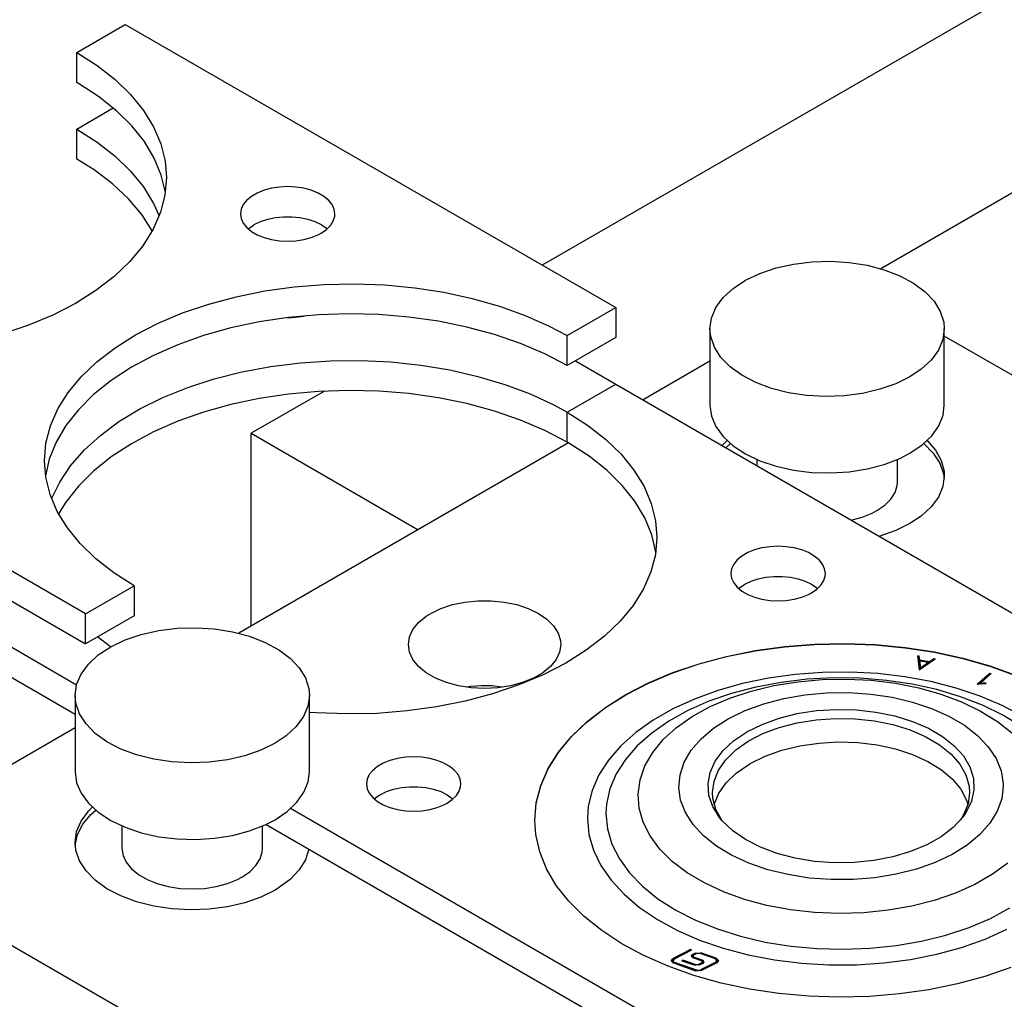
# Model space of a CAD drawing. Header units: inches. Extents: x 3 to 351, y 4 to 271.
# Tile 274 of 530: x 75.99 to 78.61, y 266.28 to 268.9. Entities that reach past the tile are written whole.
import ezdxf

# ---------------------------------------------------------------- set-up
doc = ezdxf.new("R2010")
doc.units = ezdxf.units.IN
doc.header["$LTSCALE"] = 0.5
doc.header["$MEASUREMENT"] = 0
doc.layers.add('DSS', color=7, linetype='Continuous')

msp = doc.modelspace()

# ---------------------------------------------------------------- linework, layer by layer
at = {"layer": 'DSS', "color": 254, "linetype": 'Continuous'}
for p, q in [((81.0989, 270.3875), (77.3799, 268.2403)), ((76.7987, 267.9048), (76.6035, 267.7921)), ((76.6035, 267.7921), (77.0489, 267.5349)), ((76.6035, 267.2777), (76.6035, 267.7921))]:
    msp.add_line(p, q, dxfattribs=at)
at = {"layer": 'DSS', "color": 9, "linetype": 'Continuous'}
for p, q in [((80.2451, 269.3638), (78.283, 268.231)), ((78.0036, 268.2331), (78.0502, 268.2436)), ((78.0502, 268.2436), (78.099, 268.2496)), ((78.099, 268.2496), (78.1489, 268.2511)), ((78.1489, 268.2511), (78.1986, 268.2479)), ((78.1986, 268.2479), (78.2467, 268.2402)), ((77.922, 268.2002), (77.9605, 268.2186)), ((77.9605, 268.2186), (78.0036, 268.2331)), ((78.2467, 268.2402), (78.2922, 268.2282)), ((78.2922, 268.2282), (78.3337, 268.2122)), ((77.889, 268.1785), (77.922, 268.2002)), ((78.3337, 268.2122), (78.3702, 268.1925)), ((78.3702, 268.1925), (78.4009, 268.1697)), ((77.8625, 268.1541), (77.889, 268.1785)), ((78.4009, 268.1697), (78.4249, 268.1444)), ((77.843, 268.1275), (77.8625, 268.1541)), ((78.4249, 268.1444), (78.4416, 268.1173)), ((77.8312, 268.0995), (77.843, 268.1275)), ((78.4416, 268.1173), (78.4506, 268.0889)), ((77.8272, 268.0707), (77.8312, 268.0995)), ((78.4506, 268.0889), (78.4522, 268.0707)), ((77.8272, 268.0707), (77.8272, 267.8666)), ((77.8293, 268.0499), (77.8272, 268.0707)), ((78.4522, 268.0707), (78.4482, 268.042)), ((78.4522, 267.8666), (78.4522, 268.0707)), ((77.839, 268.0216), (77.8293, 268.0499)), ((78.4482, 268.042), (78.4363, 268.014)), ((79.2657, 267.5818), (78.4522, 268.0516)), ((79.2587, 267.5859), (78.4522, 268.0516)), ((77.8564, 267.9946), (77.839, 268.0216)), ((78.4363, 268.014), (78.4168, 267.9874)), ((77.8272, 267.9842), (77.6486, 267.8811)), ((77.881, 267.9695), (77.8564, 267.9946)), ((78.4168, 267.9874), (78.3903, 267.963)), ((77.9123, 267.947), (77.881, 267.9695)), ((78.3903, 267.963), (78.3606, 267.9431)), ((77.9493, 267.9276), (77.9123, 267.947)), ((77.9912, 267.912), (77.9493, 267.9276)), ((78.3606, 267.9431), (78.3226, 267.9244)), ((78.037, 267.9003), (77.9912, 267.912)), ((78.0853, 267.8931), (78.037, 267.9003)), ((78.2799, 267.9095), (78.2336, 267.8986)), ((78.3226, 267.9244), (78.2799, 267.9095)), ((78.135, 267.8903), (78.0853, 267.8931)), ((78.1849, 267.8922), (78.135, 267.8903)), ((78.2336, 267.8986), (78.1849, 267.8922)), ((77.8272, 267.8666), (77.8312, 267.8378)), ((78.4489, 267.8405), (78.4522, 267.8666)), ((77.8312, 267.8378), (77.843, 267.8098)), ((78.4377, 267.8124), (78.4489, 267.8405)), ((77.843, 267.8098), (77.8625, 267.7833)), ((78.4189, 267.7856), (78.4377, 267.8124)), ((77.8598, 267.7591), (77.8728, 267.7727)), ((77.8625, 267.7833), (77.889, 267.7588)), ((78.393, 267.761), (78.4189, 267.7856)), ((78.4065, 267.7727), (78.429, 267.747)), ((77.4498, 267.7663), (76.5703, 267.2585)), ((77.8698, 267.7534), (77.882, 267.7645)), ((77.889, 267.7588), (77.922, 267.7371)), ((78.3606, 267.739), (78.393, 267.761)), ((78.3974, 267.7645), (78.4222, 267.7395)), ((78.429, 267.747), (78.4441, 267.7195)), ((77.922, 267.7371), (77.9605, 267.7188)), ((77.9522, 267.7223), (77.9522, 267.7058)), ((77.9605, 267.7188), (78.0036, 267.7042)), ((78.2922, 267.7091), (78.3337, 267.7252)), ((78.3272, 267.6625), (78.3272, 267.7223)), ((78.3337, 267.7252), (78.3606, 267.739)), ((78.4222, 267.7395), (78.4399, 267.7125)), ((78.4441, 267.7195), (78.4515, 267.6909)), ((78.0036, 267.7042), (78.0502, 267.6937)), ((78.0502, 267.6937), (78.099, 267.6877)), ((78.1489, 267.6863), (78.1986, 267.6894)), ((78.1986, 267.6894), (78.2467, 267.6971)), ((78.2467, 267.6971), (78.2922, 267.7091)), ((78.4399, 267.7125), (78.4499, 267.6843)), ((78.4515, 267.6909), (78.4522, 267.6788)), ((78.099, 267.6877), (78.1489, 267.6863)), ((78.3265, 267.653), (78.3272, 267.6625)), ((78.4522, 267.6788), (78.4482, 267.6501)), ((78.4499, 267.6843), (78.4519, 267.6706)), ((78.3208, 267.6345), (78.3265, 267.653)), ((78.4482, 267.6501), (78.4363, 267.622)), ((78.2933, 267.6004), (78.3096, 267.6167)), ((78.3096, 267.6167), (78.3208, 267.6345)), ((78.4363, 267.622), (78.4168, 267.5955)), ((78.26, 267.5794), (78.2723, 267.5859)), ((78.2723, 267.5859), (78.2933, 267.6004)), ((78.4168, 267.5955), (78.3903, 267.571)), ((78.2035, 267.5607), (78.2332, 267.5686)), ((78.2332, 267.5686), (78.26, 267.5794)), ((78.3903, 267.571), (78.3606, 267.5512)), ((78.3226, 267.5325), (78.2799, 267.5176)), ((78.3606, 267.5512), (78.3226, 267.5325)), ((78.2799, 267.5176), (78.2788, 267.5172)), ((77.0821, 267.3116), (77.1092, 267.3248)), ((77.1092, 267.3248), (77.1399, 267.335)), ((77.1399, 267.335), (77.1732, 267.342)), ((77.1732, 267.342), (77.208, 267.3455)), ((77.208, 267.3455), (77.2434, 267.3455)), ((77.2434, 267.3455), (77.2783, 267.342)), ((77.2783, 267.342), (77.3116, 267.335)), ((77.3116, 267.335), (77.3422, 267.3248)), ((77.3422, 267.3248), (77.3694, 267.3116)), ((77.0498, 267.2874), (77.0701, 267.3041)), ((77.0701, 267.3041), (77.0821, 267.3116)), ((77.3694, 267.3116), (77.3921, 267.296)), ((77.3921, 267.296), (77.4098, 267.2783)), ((76.3567, 267.2658), (76.4055, 267.2719)), ((76.4055, 267.2719), (76.4554, 267.2733)), ((76.4554, 267.2733), (76.5051, 267.2702)), ((76.5051, 267.2702), (76.5532, 267.2625)), ((77.0257, 267.2491), (77.0349, 267.2688)), ((77.0349, 267.2688), (77.0498, 267.2874)), ((77.4098, 267.2783), (77.4219, 267.2591)), ((76.267, 267.2408), (76.3101, 267.2554)), ((76.3101, 267.2554), (76.3567, 267.2658)), ((76.5532, 267.2625), (76.5986, 267.2505)), ((76.5986, 267.2505), (76.6402, 267.2344)), ((77.0226, 267.2287), (77.0257, 267.2491)), ((77.4219, 267.2591), (77.4281, 267.2389)), ((76.1955, 267.2008), (76.2285, 267.2224)), ((76.2285, 267.2224), (76.267, 267.2408)), ((76.6402, 267.2344), (76.6767, 267.2148)), ((77.0257, 267.2084), (77.0226, 267.2287)), ((77.4289, 267.2287), (77.4258, 267.2084)), ((77.4281, 267.2389), (77.4289, 267.2287)), ((76.169, 267.1763), (76.1955, 267.2008)), ((76.6767, 267.2148), (76.7074, 267.192)), ((76.7074, 267.192), (76.7314, 267.1667)), ((77.0349, 267.1886), (77.0257, 267.2084)), ((77.4258, 267.2084), (77.4166, 267.1886)), ((76.1495, 267.1497), (76.169, 267.1763)), ((76.7314, 267.1667), (76.7481, 267.1395)), ((77.0498, 267.1701), (77.0349, 267.1886)), ((77.0701, 267.1533), (77.0498, 267.1701)), ((77.4016, 267.1701), (77.3813, 267.1533)), ((77.4166, 267.1886), (77.4016, 267.1701)), ((76.1376, 267.1217), (76.1495, 267.1497)), ((76.7481, 267.1395), (76.7571, 267.1111)), ((77.0952, 267.1389), (77.0701, 267.1533)), ((77.1242, 267.1272), (77.0952, 267.1389)), ((77.3563, 267.1389), (77.3273, 267.1272)), ((77.3813, 267.1533), (77.3563, 267.1389)), ((76.1337, 267.093), (76.1376, 267.1217)), ((76.7571, 267.1111), (76.7587, 267.093)), ((77.1563, 267.1185), (77.1242, 267.1272)), ((77.1905, 267.1132), (77.1563, 267.1185)), ((77.2257, 267.1114), (77.1905, 267.1132)), ((77.261, 267.1132), (77.2257, 267.1114)), ((77.2952, 267.1185), (77.261, 267.1132)), ((77.3273, 267.1272), (77.2952, 267.1185)), ((76.1337, 267.093), (76.1337, 266.8889)), ((76.1357, 267.0722), (76.1337, 267.093)), ((76.7587, 267.093), (76.7547, 267.0642)), ((76.7587, 266.8889), (76.7587, 267.093)), ((76.1454, 267.0439), (76.1357, 267.0722)), ((76.7547, 267.0642), (76.7428, 267.0362)), ((76.1628, 267.0168), (76.1454, 267.0439)), ((76.7428, 267.0362), (76.7233, 267.0096)), ((76.1337, 267.0065), (75.5464, 266.6674)), ((76.1875, 266.9917), (76.1628, 267.0168)), ((76.7233, 267.0096), (76.6968, 266.9852)), ((76.2187, 266.9692), (76.1875, 266.9917)), ((76.6968, 266.9852), (76.6671, 266.9654)), ((76.2558, 266.9499), (76.2187, 266.9692)), ((76.6671, 266.9654), (76.6291, 266.9467)), ((76.2977, 266.9342), (76.2558, 266.9499)), ((76.3434, 266.9226), (76.2977, 266.9342)), ((76.5864, 266.9317), (76.5401, 266.9209)), ((76.6291, 266.9467), (76.5864, 266.9317)), ((76.3918, 266.9153), (76.3434, 266.9226)), ((76.4415, 266.9126), (76.3918, 266.9153)), ((76.4914, 266.9145), (76.4415, 266.9126)), ((76.5401, 266.9209), (76.4914, 266.9145)), ((76.1337, 266.8889), (76.1376, 266.8601)), ((76.7554, 266.8627), (76.7587, 266.8889)), ((76.1376, 266.8601), (76.1495, 266.8321)), ((76.7442, 266.8346), (76.7554, 266.8627)), ((76.1495, 266.8321), (76.169, 266.8055)), ((76.7254, 266.8079), (76.7442, 266.8346)), ((76.169, 266.8055), (76.1955, 266.7811)), ((76.6995, 266.7832), (76.7254, 266.8079)), ((76.1495, 266.7578), (76.169, 266.7844)), ((76.1543, 266.7492), (76.1758, 266.7752)), ((76.169, 266.7844), (76.1793, 266.795)), ((76.1758, 266.7752), (76.1885, 266.7868)), ((76.1955, 266.7811), (76.2285, 266.7594)), ((76.6671, 266.7613), (76.6995, 266.7832)), ((76.1376, 266.7298), (76.1495, 266.7578)), ((76.1402, 266.7215), (76.1543, 266.7492)), ((76.2285, 266.7594), (76.267, 266.741)), ((76.2587, 266.7445), (76.2587, 266.6847)), ((76.5986, 266.7314), (76.6402, 266.7474)), ((76.6337, 266.6847), (76.6337, 266.7445)), ((76.6402, 266.7474), (76.6671, 266.7613)), ((76.1337, 266.7011), (76.1376, 266.7298)), ((76.134, 266.6929), (76.1402, 266.7215)), ((76.267, 266.741), (76.3101, 266.7264)), ((76.3101, 266.7264), (76.3567, 266.716)), ((76.5051, 266.7117), (76.5532, 266.7194)), ((76.5532, 266.7194), (76.5986, 266.7314)), ((76.1357, 266.6802), (76.1337, 266.7011)), ((76.3567, 266.716), (76.4055, 266.71)), ((76.4055, 266.71), (76.4554, 266.7085)), ((76.4554, 266.7085), (76.5051, 266.7117)), ((75.5464, 266.6674), (76.607, 266.055)), ((76.1454, 266.652), (76.1357, 266.6802)), ((76.2587, 266.6847), (76.2615, 266.6659)), ((76.2615, 266.6659), (76.27, 266.6477)), ((76.6273, 266.6567), (76.6329, 266.6753)), ((76.6329, 266.6753), (76.6337, 266.6847)), ((76.7571, 266.6828), (76.748, 266.6544)), ((75.5605, 266.6592), (76.6141, 266.0509)), ((76.1628, 266.6249), (76.1454, 266.652)), ((76.27, 266.6477), (76.2838, 266.6306)), ((76.5997, 266.6226), (76.6161, 266.639)), ((76.6161, 266.639), (76.6273, 266.6567)), ((76.748, 266.6544), (76.7313, 266.6273)), ((76.1875, 266.5998), (76.1628, 266.6249)), ((76.2838, 266.6306), (76.3025, 266.6151)), ((76.3025, 266.6151), (76.3256, 266.6018)), ((76.5787, 266.6082), (76.5997, 266.6226)), ((76.7313, 266.6273), (76.7073, 266.602)), ((76.2187, 266.5773), (76.1875, 266.5998)), ((76.3256, 266.6018), (76.3524, 266.591)), ((76.3524, 266.591), (76.382, 266.583)), ((76.5103, 266.583), (76.5399, 266.591)), ((76.5399, 266.591), (76.5667, 266.6018)), ((76.5667, 266.6018), (76.5787, 266.6082)), ((76.7073, 266.602), (76.6766, 266.5792)), ((76.2558, 266.558), (76.2187, 266.5773)), ((76.382, 266.583), (76.4136, 266.5781)), ((76.4136, 266.5781), (76.4462, 266.5765)), ((76.4462, 266.5765), (76.4787, 266.5781)), ((76.4787, 266.5781), (76.5103, 266.583)), ((76.6671, 266.5735), (76.6291, 266.5548)), ((76.6766, 266.5792), (76.6671, 266.5735)), ((76.2977, 266.5423), (76.2558, 266.558)), ((76.3434, 266.5307), (76.2977, 266.5423)), ((76.5864, 266.5398), (76.5401, 266.529)), ((76.6291, 266.5548), (76.5864, 266.5398)), ((76.3918, 266.5234), (76.3434, 266.5307)), ((76.4415, 266.5207), (76.3918, 266.5234)), ((76.4914, 266.5225), (76.4415, 266.5207)), ((76.5401, 266.529), (76.4914, 266.5225))]:
    msp.add_line(p, q, dxfattribs=at)
at = {"layer": 'DSS', "color": 30, "linetype": 'Continuous'}
for p, q in [((76.1381, 268.8078), (76.2676, 268.8825)), ((76.2676, 268.8825), (77.5758, 268.1273)), ((76.1381, 268.7277), (76.1381, 268.8078)), ((76.1381, 268.8078), (76.1924, 268.7732)), ((76.1924, 268.7732), (76.2404, 268.7357)), ((76.1425, 268.7252), (76.1381, 268.7277)), ((76.1963, 268.6904), (76.1425, 268.7252)), ((76.2404, 268.7357), (76.2818, 268.6956)), ((76.2439, 268.6526), (76.1963, 268.6904)), ((76.2818, 268.6956), (76.3162, 268.6534)), ((76.1381, 268.6036), (76.2355, 268.6599)), ((76.2848, 268.6124), (76.2439, 268.6526)), ((76.3162, 268.6534), (76.3431, 268.6094)), ((76.3185, 268.57), (76.2848, 268.6124)), ((76.3431, 268.6094), (76.3624, 268.5641)), ((76.1381, 268.5236), (76.1381, 268.6036)), ((76.1381, 268.6036), (76.1924, 268.5691)), ((76.1924, 268.5691), (76.2404, 268.5315)), ((76.3449, 268.5259), (76.3185, 268.57)), ((76.3624, 268.5641), (76.3739, 268.5179)), ((76.2404, 268.5315), (76.2818, 268.4915)), ((76.1843, 268.4946), (76.1381, 268.5236)), ((76.3636, 268.4805), (76.3449, 268.5259)), ((76.3739, 268.5179), (76.3774, 268.4743)), ((76.2334, 268.4576), (76.1843, 268.4946)), ((76.2818, 268.4915), (76.3162, 268.4492)), ((76.3744, 268.4343), (76.3636, 268.4805)), ((76.2758, 268.4179), (76.2334, 268.4576)), ((76.3774, 268.4743), (76.3734, 268.4277)), ((76.3162, 268.4492), (76.3431, 268.4053)), ((76.3734, 268.4277), (76.3614, 268.3815)), ((76.6197, 268.433), (76.6042, 268.4241)), ((76.6377, 268.4403), (76.6197, 268.433)), ((76.6576, 268.4457), (76.6377, 268.4403)), ((76.6788, 268.449), (76.6576, 268.4457)), ((76.7007, 268.4501), (76.6788, 268.449)), ((76.7226, 268.449), (76.7007, 268.4501)), ((76.7438, 268.4457), (76.7226, 268.449)), ((76.7637, 268.4403), (76.7438, 268.4457)), ((76.7817, 268.433), (76.7637, 268.4403)), ((76.7972, 268.4241), (76.7817, 268.433)), ((76.3113, 268.3759), (76.2758, 268.4179)), ((76.3431, 268.4053), (76.358, 268.3722)), ((76.5823, 268.4022), (76.5766, 268.3899)), ((76.5916, 268.4137), (76.5823, 268.4022)), ((76.6042, 268.4241), (76.5916, 268.4137)), ((76.8098, 268.4137), (76.7972, 268.4241)), ((76.8191, 268.4022), (76.8098, 268.4137)), ((76.8248, 268.3899), (76.8191, 268.4022)), ((76.3394, 268.3322), (76.3113, 268.3759)), ((76.3614, 268.3815), (76.3416, 268.3363)), ((76.5766, 268.3899), (76.5747, 268.3773)), ((76.5747, 268.3773), (76.5766, 268.3647)), ((76.8267, 268.3773), (76.8248, 268.3899)), ((76.8262, 268.371), (76.8267, 268.3773)), ((76.5766, 268.3647), (76.5823, 268.3524)), ((76.5823, 268.3524), (76.5916, 268.3409)), ((76.5955, 268.3373), (76.6091, 268.3472)), ((76.6091, 268.3472), (76.6116, 268.3487)), ((76.6116, 268.3487), (76.6284, 268.3569)), ((76.6284, 268.3569), (76.6475, 268.3632)), ((76.6475, 268.3632), (76.6681, 268.3676)), ((76.6681, 268.3676), (76.6897, 268.3698)), ((76.6897, 268.3698), (76.7117, 268.3698)), ((76.7117, 268.3698), (76.7333, 268.3676)), ((76.7333, 268.3676), (76.754, 268.3632)), ((76.754, 268.3632), (76.773, 268.3569)), ((76.773, 268.3569), (76.7898, 268.3487)), ((76.7898, 268.3487), (76.8039, 268.339)), ((76.8039, 268.3356), (76.8149, 268.3466)), ((76.8149, 268.3466), (76.8224, 268.3585)), ((76.8224, 268.3585), (76.8262, 268.371)), ((76.3416, 268.3363), (76.3142, 268.2924)), ((76.5916, 268.3409), (76.6042, 268.3306)), ((76.6042, 268.3306), (76.6197, 268.3216)), ((76.6197, 268.3216), (76.6377, 268.3143)), ((76.7637, 268.3143), (76.7817, 268.3216)), ((76.7817, 268.3216), (76.7898, 268.3259)), ((76.7898, 268.3259), (76.8039, 268.3356)), ((76.8039, 268.339), (76.8059, 268.3373)), ((76.6377, 268.3143), (76.6576, 268.309)), ((76.6576, 268.309), (76.6788, 268.3057)), ((76.6788, 268.3057), (76.7007, 268.3046)), ((76.7007, 268.3046), (76.7226, 268.3057)), ((76.7226, 268.3057), (76.7438, 268.309)), ((76.7438, 268.309), (76.7637, 268.3143)), ((76.3142, 268.2924), (76.2794, 268.2503)), ((76.2794, 268.2503), (76.2375, 268.2104)), ((76.2375, 268.2104), (76.1891, 268.1731)), ((76.7182, 268.1826), (76.7983, 268.1889)), ((76.7983, 268.1889), (76.8791, 268.1906)), ((76.8791, 268.1906), (76.9597, 268.1877)), ((76.1891, 268.1731), (76.1344, 268.1387)), ((76.5633, 268.1564), (76.6396, 268.1717)), ((76.6396, 268.1717), (76.7182, 268.1826)), ((76.9597, 268.1877), (77.0395, 268.1802)), ((77.0395, 268.1802), (77.1176, 268.1682)), ((77.1176, 268.1682), (77.1932, 268.1518)), ((76.1344, 268.1387), (76.0742, 268.1076)), ((76.4202, 268.1132), (76.4899, 268.1369)), ((76.4899, 268.1369), (76.5633, 268.1564)), ((77.1932, 268.1518), (77.2657, 268.1312)), ((76.355, 268.0857), (76.4202, 268.1132)), ((76.8634, 268.1106), (76.7828, 268.108)), ((76.9442, 268.1086), (76.8634, 268.1106)), ((77.2657, 268.1312), (77.3343, 268.1065)), ((77.4463, 268.0525), (77.5758, 268.1273)), ((77.5758, 268.1273), (77.5758, 268.0472)), ((76.0742, 268.1076), (76.0089, 268.0801)), ((76.2947, 268.0546), (76.355, 268.0857)), ((76.6247, 268.0891), (76.5488, 268.073)), ((76.7029, 268.1008), (76.6247, 268.0891)), ((76.6998, 268.1004), (76.7217, 268.1015)), ((76.7828, 268.108), (76.7029, 268.1008)), ((76.7217, 268.1015), (76.743, 268.1047)), ((76.743, 268.1047), (76.7458, 268.1053)), ((77.0242, 268.102), (76.9442, 268.1086)), ((77.1027, 268.0909), (77.0242, 268.102)), ((77.1788, 268.0753), (77.1027, 268.0909)), ((77.3343, 268.1065), (77.3984, 268.078)), ((76.1615, 267.3108), (74.8534, 268.066)), ((76.0089, 268.0801), (75.9392, 268.0564)), ((76.5488, 268.073), (76.4761, 268.0526)), ((77.252, 268.0555), (77.1788, 268.0753)), ((77.3984, 268.078), (77.4463, 268.0525)), ((76.2401, 268.0202), (76.2947, 268.0546)), ((76.4761, 268.0526), (76.4073, 268.0282)), ((77.3214, 268.0316), (77.252, 268.0555)), ((77.3864, 268.0038), (77.3214, 268.0316)), ((77.4463, 267.9725), (77.4463, 268.0525)), ((77.5758, 268.0472), (77.4463, 267.9725)), ((76.1916, 267.9829), (76.2401, 268.0202)), ((76.4073, 268.0282), (76.3429, 268)), ((74.8534, 267.986), (76.1615, 267.2308)), ((76.1498, 267.943), (76.1916, 267.9829)), ((76.3429, 268), (76.2837, 267.9682)), ((76.6555, 267.9702), (76.7345, 267.9801)), ((76.7345, 267.9801), (76.8147, 267.9855)), ((76.8147, 267.9855), (76.8955, 267.9863)), ((76.8955, 267.9863), (76.9761, 267.9824)), ((76.9761, 267.9824), (77.0556, 267.974)), ((77.4463, 267.9725), (77.3864, 268.0038)), ((77.4683, 267.9852), (77.5758, 267.9231)), ((76.2837, 267.9682), (76.2302, 267.9332)), ((76.5046, 267.9371), (76.5786, 267.9558)), ((76.5786, 267.9558), (76.6555, 267.9702)), ((77.0556, 267.974), (77.1332, 267.9611)), ((77.1332, 267.9611), (77.2083, 267.9438)), ((76.1149, 267.9009), (76.1498, 267.943)), ((76.2302, 267.9332), (76.183, 267.8954)), ((76.4341, 267.9143), (76.5046, 267.9371)), ((77.2083, 267.9438), (77.2801, 267.9223)), ((76.0875, 267.857), (76.1149, 267.9009)), ((76.3679, 267.8875), (76.4341, 267.9143)), ((76.7828, 267.9039), (76.7029, 267.8967)), ((76.8634, 267.9065), (76.7828, 267.9039)), ((76.9442, 267.9045), (76.8634, 267.9065)), ((77.0242, 267.8979), (76.9442, 267.9045)), ((77.2801, 267.9223), (77.3478, 267.8969)), ((77.4463, 267.8484), (77.5758, 267.9231)), ((77.4463, 267.8484), (77.5758, 267.9231)), ((77.5758, 267.9231), (98.347, 255.931)), ((76.183, 267.8954), (76.1425, 267.855)), ((76.3066, 267.8571), (76.3679, 267.8875)), ((76.6247, 267.885), (76.5488, 267.8689)), ((76.7029, 267.8967), (76.6247, 267.885)), ((77.1027, 267.8867), (77.0242, 267.8979)), ((77.1788, 267.8712), (77.1027, 267.8867)), ((77.3478, 267.8969), (77.4108, 267.8677)), ((76.1373, 267.1206), (74.8534, 267.8619)), ((76.0677, 267.8118), (76.0875, 267.857)), ((76.1425, 267.855), (76.1091, 267.8125)), ((76.2507, 267.8234), (76.3066, 267.8571)), ((76.4761, 267.8485), (76.4073, 267.8241)), ((76.5488, 267.8689), (76.4761, 267.8485)), ((77.252, 267.8513), (77.1788, 267.8712)), ((77.3214, 267.8274), (77.252, 267.8513)), ((77.4108, 267.8677), (77.4463, 267.8484)), ((77.4463, 267.7684), (77.4463, 267.8484)), ((77.4463, 267.7684), (77.4463, 267.8484)), ((77.4463, 267.8484), (77.5005, 267.8138)), ((76.201, 267.7866), (76.2507, 267.8234)), ((76.4073, 267.8241), (76.3429, 267.7958)), ((77.3864, 267.7997), (77.3214, 267.8274)), ((76.0558, 267.7656), (76.0677, 267.8118)), ((76.1091, 267.8125), (76.0831, 267.7683)), ((76.3429, 267.7958), (76.2837, 267.7641)), ((77.4463, 267.7684), (77.3864, 267.7997)), ((77.5005, 267.8138), (77.5486, 267.7763)), ((74.8534, 267.7819), (76.1337, 267.0427)), ((76.0831, 267.7683), (76.0648, 267.7229)), ((76.1577, 267.7472), (76.201, 267.7866)), ((77.4498, 267.7663), (77.4463, 267.7684)), ((77.5486, 267.7763), (77.59, 267.7362)), ((76.0518, 267.719), (76.0558, 267.7656)), ((76.1215, 267.7055), (76.1577, 267.7472)), ((76.2837, 267.7641), (76.2302, 267.7291)), ((77.4507, 267.7658), (77.4498, 267.7663)), ((77.5045, 267.731), (77.4507, 267.7658)), ((76.0553, 267.6754), (76.0518, 267.719)), ((76.0648, 267.7229), (76.0547, 267.679)), ((76.2302, 267.7291), (76.183, 267.6912)), ((77.552, 267.6933), (77.5045, 267.731)), ((77.59, 267.7362), (77.6243, 267.694)), ((76.0925, 267.662), (76.1215, 267.7055)), ((76.183, 267.6912), (76.1425, 267.6509)), ((77.5929, 267.653), (77.552, 267.6933)), ((77.6243, 267.694), (77.6513, 267.65)), ((76.0667, 267.6292), (76.0553, 267.6754)), ((76.0711, 267.617), (76.0925, 267.662)), ((76.1425, 267.6509), (76.1091, 267.6084)), ((77.6267, 267.6106), (77.5929, 267.653)), ((77.6513, 267.65), (77.6706, 267.6047)), ((76.086, 267.5839), (76.0667, 267.6292)), ((77.6531, 267.5665), (77.6267, 267.6106)), ((76.113, 267.5399), (76.086, 267.5839)), ((76.1091, 267.6084), (76.0897, 267.5769)), ((77.6706, 267.6047), (77.682, 267.5585)), ((77.6718, 267.5211), (77.6531, 267.5665)), ((77.682, 267.5585), (77.6855, 267.5149)), ((76.1473, 267.4977), (76.113, 267.5399)), ((77.6826, 267.4749), (77.6718, 267.5211)), ((77.6855, 267.5149), (77.6815, 267.4683)), ((76.1887, 267.4576), (76.1473, 267.4977)), ((77.9459, 267.4809), (77.9279, 267.4737)), ((77.9658, 267.4863), (77.9459, 267.4809)), ((77.987, 267.4896), (77.9658, 267.4863)), ((78.0089, 267.4907), (77.987, 267.4896)), ((78.0307, 267.4896), (78.0089, 267.4907)), ((78.052, 267.4863), (78.0307, 267.4896)), ((78.0719, 267.4809), (78.052, 267.4863)), ((78.0898, 267.4737), (78.0719, 267.4809)), ((76.2368, 267.4201), (76.1887, 267.4576)), ((77.6815, 267.4683), (77.6696, 267.4221)), ((77.8997, 267.4543), (77.8905, 267.4428)), ((77.9123, 267.4647), (77.8997, 267.4543)), ((77.9279, 267.4737), (77.9123, 267.4647)), ((78.1054, 267.4647), (78.0898, 267.4737)), ((78.118, 267.4543), (78.1054, 267.4647)), ((78.1273, 267.4428), (78.118, 267.4543)), ((77.8848, 267.4306), (77.8829, 267.4179)), ((77.8905, 267.4428), (77.8848, 267.4306)), ((78.1329, 267.4306), (78.1273, 267.4428)), ((78.1349, 267.4179), (78.1329, 267.4306)), ((76.291, 267.3855), (76.2368, 267.4201)), ((77.6696, 267.4221), (77.6498, 267.3769)), ((77.8829, 267.4179), (77.8848, 267.4053)), ((77.8848, 267.4053), (77.8905, 267.3931)), ((77.9366, 267.3975), (77.9556, 267.4039)), ((77.9556, 267.4039), (77.9762, 267.4082)), ((77.9762, 267.4082), (77.9979, 267.4104)), ((77.9979, 267.4104), (78.0198, 267.4104)), ((78.0198, 267.4104), (78.0415, 267.4082)), ((78.0415, 267.4082), (78.0621, 267.4039)), ((78.0621, 267.4039), (78.0811, 267.3975)), ((78.1306, 267.3991), (78.1344, 267.4116)), ((78.1344, 267.4116), (78.1349, 267.4179)), ((76.1615, 267.3108), (76.291, 267.3855)), ((76.291, 267.3855), (76.291, 267.3055)), ((77.6498, 267.3769), (77.6223, 267.333)), ((77.8905, 267.3931), (77.8997, 267.3816)), ((77.8997, 267.3816), (77.9123, 267.3712)), ((77.9036, 267.3779), (77.9173, 267.3879)), ((77.9173, 267.3879), (77.9198, 267.3894)), ((77.9198, 267.3894), (77.9366, 267.3975)), ((78.0811, 267.3975), (78.098, 267.3894)), ((78.098, 267.3894), (78.1121, 267.3796)), ((78.098, 267.3665), (78.1121, 267.3762)), ((78.1121, 267.3762), (78.1231, 267.3872)), ((78.1121, 267.3796), (78.1141, 267.3779)), ((78.1231, 267.3872), (78.1306, 267.3991)), ((77.9123, 267.3712), (77.9279, 267.3622)), ((77.9279, 267.3622), (77.9459, 267.3549)), ((77.9459, 267.3549), (77.9658, 267.3496)), ((77.9658, 267.3496), (77.987, 267.3463)), ((78.0307, 267.3463), (78.052, 267.3496)), ((78.052, 267.3496), (78.0719, 267.3549)), ((78.0719, 267.3549), (78.0898, 267.3622)), ((78.0898, 267.3622), (78.098, 267.3665)), ((77.6223, 267.333), (77.5875, 267.2909)), ((77.987, 267.3463), (78.0089, 267.3452)), ((78.0089, 267.3452), (78.0307, 267.3463)), ((76.1615, 267.2308), (76.1615, 267.3108)), ((76.291, 267.3055), (76.1615, 267.2308)), ((77.5875, 267.2909), (77.5457, 267.251)), ((76.2281, 267.2222), (76.1936, 267.2493)), ((77.5457, 267.251), (77.4972, 267.2137)), ((77.9478, 267.2124), (78.0264, 267.2232)), ((77.9478, 267.2116), (78.0264, 267.2225)), ((78.0264, 267.2232), (78.1064, 267.2295)), ((78.0264, 267.2225), (78.1064, 267.2288)), ((78.1064, 267.2295), (78.1872, 267.2312)), ((78.1064, 267.2288), (78.1872, 267.2305)), ((78.1872, 267.2312), (78.2679, 267.2283)), ((78.1872, 267.2305), (78.2679, 267.2276)), ((78.2679, 267.2283), (78.3476, 267.2208)), ((78.2679, 267.2276), (78.3476, 267.2201)), ((78.3476, 267.2208), (78.4257, 267.2088)), ((78.3476, 267.2201), (78.4257, 267.2081)), ((77.4972, 267.2137), (77.4426, 267.1793)), ((77.798, 267.1775), (77.8714, 267.1971)), ((77.798, 267.1768), (77.8714, 267.1964)), ((77.8714, 267.1971), (77.9478, 267.2124)), ((77.8714, 267.1964), (77.9478, 267.2116)), ((78.3808, 267.1982), (78.3847, 267.1984)), ((78.3808, 267.1982), (78.3856, 267.1609)), ((78.3847, 267.1951), (78.3812, 267.195)), ((78.3847, 267.1984), (78.3861, 267.1875)), ((78.3847, 267.1984), (78.3847, 267.1951)), ((78.3861, 267.1843), (78.3847, 267.1951)), ((78.3856, 267.1609), (78.4281, 267.19)), ((78.4127, 267.1829), (78.425, 267.1914)), ((78.425, 267.1914), (78.4281, 267.19)), ((78.425, 267.1914), (78.425, 267.1882)), ((78.4257, 267.2088), (78.5014, 267.1924)), ((78.4257, 267.2081), (78.5014, 267.1917)), ((78.5014, 267.1924), (78.5739, 267.1718)), ((78.5014, 267.1917), (78.5739, 267.1711)), ((77.4426, 267.1793), (77.3823, 267.1482)), ((77.7284, 267.1539), (77.798, 267.1775)), ((77.7284, 267.1531), (77.798, 267.1768)), ((78.3861, 267.1875), (78.4127, 267.1829)), ((78.3861, 267.1875), (78.3861, 267.1843)), ((78.3864, 267.1843), (78.3861, 267.1843)), ((78.3864, 267.1853), (78.4101, 267.1812)), ((78.3864, 267.1853), (78.3888, 267.1665)), ((78.3864, 267.1853), (78.3864, 267.182)), ((78.3888, 267.1633), (78.3864, 267.182)), ((78.3888, 267.1665), (78.4101, 267.1812)), ((78.4101, 267.1779), (78.3888, 267.1633)), ((78.3888, 267.1665), (78.3888, 267.1633)), ((78.4101, 267.1812), (78.4101, 267.1779)), ((78.4127, 267.1797), (78.4101, 267.1802)), ((78.425, 267.1882), (78.4127, 267.1797)), ((78.4127, 267.1829), (78.4127, 267.1797)), ((78.4252, 267.1881), (78.425, 267.1882)), ((78.5739, 267.1718), (78.6425, 267.1471)), ((78.5739, 267.1711), (78.6425, 267.1464)), ((77.3823, 267.1482), (77.3171, 267.1207)), ((77.6631, 267.1263), (77.7284, 267.1539)), ((77.6631, 267.1256), (77.7284, 267.1531)), ((78.5403, 267.1225), (78.5736, 267.1521)), ((78.5736, 267.1489), (78.5445, 267.123)), ((78.5486, 267.1257), (78.5769, 267.1509)), ((78.5736, 267.1521), (78.5769, 267.1509)), ((78.5736, 267.1521), (78.5736, 267.1489)), ((78.5743, 267.1486), (78.5736, 267.1489)), ((77.3171, 267.1207), (77.2474, 267.097)), ((77.6029, 267.0952), (77.6631, 267.1263)), ((77.6029, 267.0945), (77.6631, 267.1256)), ((78.5403, 267.1225), (78.5563, 267.1244)), ((78.5486, 267.1257), (78.556, 267.1266)), ((78.5486, 267.1257), (78.5486, 267.1235)), ((78.556, 267.1266), (78.5627, 267.1262)), ((78.556, 267.1266), (78.556, 267.1244)), ((78.5563, 267.1244), (78.5624, 267.124)), ((78.5627, 267.1262), (78.5624, 267.124)), ((77.2474, 267.097), (77.174, 267.0775)), ((77.5482, 267.0609), (77.6029, 267.0952)), ((77.5482, 267.0602), (77.6029, 267.0945)), ((77.0977, 267.0622), (77.0191, 267.0513)), ((77.174, 267.0775), (77.0977, 267.0622)), ((77.4998, 267.0235), (77.5482, 267.0609)), ((77.4998, 267.0228), (77.5482, 267.0602)), ((76.7776, 267.0462), (76.7587, 267.0476)), ((76.8582, 267.0433), (76.7776, 267.0462)), ((76.939, 267.045), (76.8582, 267.0433)), ((77.0191, 267.0513), (76.939, 267.045)), ((78.0113, 267.0321), (78.0601, 267.0443)), ((78.0601, 267.0443), (78.1116, 267.0522)), ((78.1116, 267.0522), (78.1645, 267.0556)), ((78.1645, 267.0556), (78.2177, 267.0543)), ((78.2177, 267.0543), (78.27, 267.0485)), ((78.27, 267.0485), (78.3202, 267.0382)), ((78.3202, 267.0382), (78.3672, 267.0237)), ((77.4579, 266.9836), (77.4998, 267.0235)), ((77.4579, 266.9829), (77.4998, 267.0228)), ((77.9258, 266.9957), (77.9662, 267.0157)), ((77.9662, 267.0157), (78.0113, 267.0321)), ((77.9681, 266.9909), (78.012, 267.0074)), ((78.012, 267.0074), (78.0597, 267.0199)), ((78.0597, 267.0199), (78.1101, 267.028)), ((78.1101, 267.028), (78.162, 267.0316)), ((78.162, 267.0316), (78.2144, 267.0306)), ((78.2144, 267.0306), (78.2658, 267.025)), ((78.2658, 267.025), (78.3152, 267.015)), ((78.3152, 267.015), (78.3613, 267.0007)), ((78.3672, 267.0237), (78.4098, 267.0053)), ((77.4231, 266.9415), (77.4579, 266.9836)), ((77.4231, 266.9408), (77.4579, 266.9829)), ((77.8902, 266.9716), (77.9247, 266.995)), ((77.9247, 266.995), (77.9258, 266.9957)), ((77.9292, 266.9708), (77.9681, 266.9909)), ((78.3613, 267.0007), (78.4031, 266.9825)), ((78.4031, 266.9825), (78.4397, 266.9609)), ((78.4098, 267.0053), (78.4473, 266.9835)), ((78.4473, 266.9835), (78.4786, 266.9586)), ((77.8621, 266.9455), (77.8902, 266.9716)), ((77.8959, 266.9474), (77.9292, 266.9708)), ((78.0185, 266.9464), (78.0666, 266.9583)), ((78.0666, 266.9583), (78.1173, 266.9657)), ((78.1173, 266.9657), (78.1694, 266.9687)), ((78.1694, 266.9687), (78.2217, 266.967)), ((78.2217, 266.967), (78.2729, 266.9608)), ((78.2729, 266.9608), (78.3219, 266.9502)), ((78.4397, 266.9609), (78.4701, 266.9363)), ((78.4786, 266.9586), (78.5031, 266.9313)), ((77.0147, 266.9282), (76.9935, 266.925)), ((77.0366, 266.9293), (77.0147, 266.9282)), ((77.0585, 266.9282), (77.0366, 266.9293)), ((77.0797, 266.925), (77.0585, 266.9282)), ((77.3957, 266.8976), (77.4231, 266.9415)), ((77.3957, 266.8969), (77.4231, 266.9408)), ((77.8411, 266.9172), (77.8621, 266.9455)), ((77.8693, 266.9214), (77.8959, 266.9474)), ((77.9343, 266.9108), (77.974, 266.9304)), ((77.974, 266.9304), (78.0185, 266.9464)), ((78.3219, 266.9502), (78.3675, 266.9353)), ((78.3675, 266.9353), (78.4086, 266.9167)), ((78.4701, 266.9363), (78.4937, 266.9094)), ((78.5031, 266.9313), (78.5203, 266.9022)), ((76.9401, 266.9034), (76.9275, 266.893)), ((76.9556, 266.9123), (76.9401, 266.9034)), ((76.9736, 266.9196), (76.9556, 266.9123)), ((76.9935, 266.925), (76.9736, 266.9196)), ((77.0996, 266.9196), (77.0797, 266.925)), ((77.1176, 266.9123), (77.0996, 266.9196)), ((77.1331, 266.9034), (77.1176, 266.9123)), ((77.1457, 266.893), (77.1331, 266.9034)), ((77.8276, 266.8875), (77.8411, 266.9172)), ((77.8498, 266.8934), (77.8693, 266.9214)), ((77.8974, 266.8855), (77.9309, 266.9087)), ((77.9309, 266.9087), (77.9343, 266.9108)), ((78.4086, 266.9167), (78.4444, 266.8946)), ((78.4937, 266.9094), (78.51, 266.8807)), ((78.5203, 266.9022), (78.5298, 266.872)), ((76.9182, 266.8815), (76.9125, 266.8692)), ((76.9275, 266.893), (76.9182, 266.8815)), ((77.155, 266.8815), (77.1457, 266.893)), ((77.1607, 266.8692), (77.155, 266.8815)), ((77.3759, 266.8524), (77.3957, 266.8976)), ((77.3759, 266.8517), (77.3957, 266.8969)), ((77.822, 266.8569), (77.8276, 266.8875)), ((77.8379, 266.8639), (77.8498, 266.8934)), ((77.8704, 266.8596), (77.8974, 266.8855)), ((78.4444, 266.8946), (78.4739, 266.8696)), ((78.51, 266.8807), (78.5184, 266.8508)), ((76.9125, 266.8692), (76.9106, 266.8566)), ((76.9106, 266.8566), (76.9125, 266.844)), ((77.004, 266.8469), (77.0256, 266.8491)), ((77.0256, 266.8491), (77.0476, 266.8491)), ((77.0476, 266.8491), (77.0692, 266.8469)), ((77.1583, 266.8378), (77.1621, 266.8503)), ((77.1626, 266.8566), (77.1607, 266.8692)), ((77.1621, 266.8503), (77.1626, 266.8566)), ((77.3639, 266.8062), (77.3759, 266.8524)), ((77.3639, 266.8055), (77.3759, 266.8517)), ((77.8244, 266.8262), (77.822, 266.8569)), ((77.8339, 266.8338), (77.8379, 266.8639)), ((77.8505, 266.8317), (77.8704, 266.8596)), ((78.4739, 266.8696), (78.4965, 266.8424)), ((78.5184, 266.8508), (78.5197, 266.8338)), ((78.5298, 266.872), (78.5313, 266.8413)), ((76.9125, 266.844), (76.9182, 266.8317)), ((76.9182, 266.8317), (76.9275, 266.8202)), ((76.9314, 266.8166), (76.945, 266.8265)), ((76.945, 266.8265), (76.9475, 266.828)), ((76.9475, 266.828), (76.9643, 266.8362)), ((76.9643, 266.8362), (76.9833, 266.8425)), ((76.9833, 266.8425), (77.004, 266.8469)), ((77.0692, 266.8469), (77.0898, 266.8425)), ((77.0898, 266.8425), (77.1089, 266.8362)), ((77.1089, 266.8362), (77.1257, 266.828)), ((77.1257, 266.828), (77.1398, 266.8183)), ((77.1398, 266.8149), (77.1508, 266.8259)), ((77.1508, 266.8259), (77.1583, 266.8378)), ((77.8348, 266.7961), (77.8244, 266.8262)), ((77.8349, 266.8187), (77.8339, 266.8338)), ((77.8383, 266.8023), (77.8505, 266.8317)), ((78.4965, 266.8424), (78.5116, 266.8135)), ((78.5197, 266.8338), (78.5157, 266.8037)), ((78.5313, 266.8413), (78.5249, 266.8107)), ((76.9275, 266.8202), (76.9401, 266.8098)), ((76.9401, 266.8098), (76.9556, 266.8009)), ((76.9556, 266.8009), (76.9736, 266.7936)), ((77.0996, 266.7936), (77.1176, 266.8009)), ((77.1176, 266.8009), (77.1257, 266.8052)), ((77.1257, 266.8052), (77.1398, 266.8149)), ((77.1398, 266.8183), (77.1418, 266.8166)), ((77.3599, 266.7596), (77.3639, 266.8062)), ((77.3599, 266.7589), (77.3639, 266.8055)), ((77.8528, 266.7671), (77.8348, 266.7961)), ((77.8428, 266.7889), (77.8349, 266.8187)), ((78.5157, 266.8037), (78.5038, 266.7743)), ((78.5249, 266.8107), (78.5106, 266.7811)), ((78.5116, 266.8135), (78.5153, 266.8023)), ((78.6476, 265.6714), (76.7085, 266.7909)), ((76.9736, 266.7936), (76.9935, 266.7882)), ((76.9935, 266.7882), (77.0147, 266.785)), ((77.0147, 266.785), (77.0366, 266.7839)), ((77.0366, 266.7839), (77.0585, 266.785)), ((77.0585, 266.785), (77.0797, 266.7882)), ((77.0797, 266.7882), (77.0996, 266.7936)), ((77.8586, 266.7601), (77.8428, 266.7889)), ((78.5038, 266.7743), (78.495, 266.7601)), ((78.5106, 266.7811), (78.5008, 266.7671)), ((76.6429, 266.7487), (78.6439, 265.5935)), ((77.3625, 266.722), (77.3599, 266.7596)), ((77.8601, 266.7583), (77.8528, 266.7671)), ((77.8877, 266.7319), (77.8601, 266.7583)), ((78.5008, 266.7671), (78.4755, 266.7401)), ((77.3729, 266.6758), (77.3625, 266.722)), ((77.9217, 266.7083), (77.8877, 266.7319)), ((78.4755, 266.7401), (78.4434, 266.7155)), ((77.9615, 266.6879), (77.9217, 266.7083)), ((78.4054, 266.694), (78.3622, 266.6761)), ((78.4434, 266.7155), (78.4054, 266.694)), ((77.3912, 266.6303), (77.3729, 266.6758)), ((78.0061, 266.6711), (77.9615, 266.6879)), ((78.0546, 266.6584), (78.0061, 266.6711)), ((78.3622, 266.6761), (78.3148, 266.662)), ((78.1058, 266.65), (78.0546, 266.6584)), ((78.1587, 266.6461), (78.1058, 266.65)), ((78.2119, 266.6469), (78.1587, 266.6461)), ((78.2643, 266.6522), (78.2119, 266.6469)), ((78.3148, 266.662), (78.2643, 266.6522)), ((77.4172, 266.5861), (77.3912, 266.6303)), ((77.4506, 266.5436), (77.4172, 266.5861)), ((77.4911, 266.5033), (77.4506, 266.5436)), ((77.5384, 266.4654), (77.4911, 266.5033)), ((77.5919, 266.4304), (77.5384, 266.4654)), ((77.6511, 266.3987), (77.5919, 266.4304)), ((77.7752, 266.415), (77.7287, 266.3909)), ((77.7777, 266.4132), (77.7312, 266.3891)), ((77.7777, 266.4132), (77.7752, 266.415)), ((77.7752, 266.415), (77.7752, 266.4119)), ((77.7882, 266.4055), (77.7804, 266.4015)), ((77.7907, 266.4037), (77.7829, 266.3997)), ((77.7882, 266.4055), (77.8028, 266.4065)), ((77.8008, 266.4044), (77.7907, 266.4037)), ((77.8415, 266.3903), (77.8008, 266.4044)), ((77.8435, 266.3924), (77.8028, 266.4065)), ((77.7154, 266.3704), (77.6511, 266.3987)), ((77.724, 266.3848), (77.7287, 266.3909)), ((77.7303, 266.3782), (77.724, 266.3848)), ((77.7287, 266.3877), (77.7243, 266.3832)), ((77.7312, 266.3891), (77.728, 266.3849)), ((77.728, 266.3849), (77.7323, 266.3803)), ((77.728, 266.3849), (77.728, 266.3817)), ((77.7298, 266.3784), (77.728, 266.3817)), ((77.7301, 266.3884), (77.7287, 266.3877)), ((77.7898, 266.3577), (77.7303, 266.3782)), ((77.7918, 266.3598), (77.7323, 266.3803)), ((77.7528, 266.3841), (77.7548, 266.3862)), ((77.7853, 266.3729), (77.7528, 266.3841)), ((77.7873, 266.375), (77.7548, 266.3862)), ((77.7548, 266.3862), (77.7548, 266.3834)), ((77.7772, 266.3973), (77.7804, 266.4015)), ((77.7815, 266.3927), (77.7772, 266.3973)), ((77.7804, 266.3983), (77.7776, 266.3957)), ((77.7821, 266.3992), (77.7804, 266.3983)), ((77.7829, 266.3997), (77.7811, 266.3974)), ((77.7811, 266.3974), (77.7835, 266.3948)), ((77.7811, 266.3974), (77.7811, 266.3941)), ((77.7816, 266.3928), (77.7811, 266.3941)), ((77.8048, 266.3847), (77.7815, 266.3927)), ((77.7818, 266.3926), (77.7816, 266.3928)), ((77.8068, 266.3868), (77.7835, 266.3948)), ((77.7873, 266.375), (77.7974, 266.3757)), ((77.8054, 266.3798), (77.7974, 266.3757)), ((77.8078, 266.378), (77.7999, 266.3739)), ((77.8426, 266.3814), (77.8019, 266.3605)), ((77.845, 266.3796), (77.8044, 266.3587)), ((77.8072, 266.3822), (77.8048, 266.3847)), ((77.8054, 266.3798), (77.8072, 266.3822)), ((77.8072, 266.3789), (77.8062, 266.3771)), ((77.8068, 266.3836), (77.8065, 266.3837)), ((77.8068, 266.3868), (77.8111, 266.3822)), ((77.8107, 266.3806), (77.8068, 266.3836)), ((77.8072, 266.3789), (77.8072, 266.3822)), ((77.8111, 266.3822), (77.8078, 266.378)), ((77.8458, 266.3857), (77.8415, 266.3903)), ((77.8426, 266.3814), (77.8458, 266.3857)), ((77.8435, 266.3924), (77.8498, 266.3858)), ((77.8458, 266.3825), (77.8437, 266.3789)), ((77.8495, 266.3842), (77.8439, 266.389)), ((77.8498, 266.3858), (77.845, 266.3796)), ((77.8458, 266.3825), (77.8458, 266.3857)), ((77.7843, 266.346), (77.7154, 266.3704)), ((77.7999, 266.3739), (77.7853, 266.3729)), ((77.8044, 266.3587), (77.7898, 266.3577)), ((77.7918, 266.3598), (77.8019, 266.3605)), ((78.6295, 266.3671), (78.5601, 266.3432)), ((77.857, 266.3257), (77.7843, 266.346)), ((77.9328, 266.3095), (77.857, 266.3257)), ((78.487, 266.3233), (78.4108, 266.3078)), ((78.5601, 266.3432), (78.487, 266.3233)), ((78.0111, 266.2978), (77.9328, 266.3095)), ((78.0909, 266.2906), (78.0111, 266.2978)), ((78.4108, 266.3078), (78.3323, 266.2966)), ((78.1716, 266.288), (78.0909, 266.2906)), ((78.2523, 266.29), (78.1716, 266.288)), ((78.3323, 266.2966), (78.2523, 266.29))]:
    msp.add_line(p, q, dxfattribs=at)
at = {"layer": 'DSS', "color": 96, "linetype": 'Continuous'}
for p, q in [((77.9833, 267.1387), (77.914, 267.1244)), ((78.0548, 267.1486), (77.9833, 267.1387)), ((78.1277, 267.154), (78.0548, 267.1486)), ((78.1566, 267.1395), (78.0861, 267.1359)), ((78.2013, 267.1548), (78.1277, 267.154)), ((78.2274, 267.1385), (78.1566, 267.1395)), ((78.2745, 267.1509), (78.2013, 267.1548)), ((78.2976, 267.1329), (78.2274, 267.1385)), ((78.3466, 267.1425), (78.2745, 267.1509)), ((78.4167, 267.1296), (78.3466, 267.1425)), ((77.914, 267.1244), (77.8479, 267.1058)), ((77.9494, 267.115), (77.885, 267.0981)), ((77.9372, 267.1044), (77.9979, 267.1191)), ((78.0168, 267.1277), (77.9494, 267.115)), ((77.9979, 267.1191), (78.0612, 267.1295)), ((78.0861, 267.1359), (78.0168, 267.1277)), ((78.0612, 267.1295), (78.1262, 267.1353)), ((78.1262, 267.1353), (78.192, 267.1365)), ((78.192, 267.1365), (78.2575, 267.1332)), ((78.2575, 267.1332), (78.3219, 267.1252)), ((78.3662, 267.1228), (78.2976, 267.1329)), ((78.3219, 267.1252), (78.3841, 267.1129)), ((78.4323, 267.1083), (78.3662, 267.1228)), ((78.3841, 267.1129), (78.4432, 267.0962)), ((78.4839, 267.1125), (78.4167, 267.1296)), ((78.5476, 267.0912), (78.4839, 267.1125)), ((77.8479, 267.1058), (77.7857, 267.0831)), ((77.885, 267.0981), (77.8243, 267.0771)), ((77.8273, 267.0629), (77.8801, 267.0856)), ((77.8801, 267.0856), (77.9372, 267.1044)), ((78.0242, 267.0846), (78.0805, 267.0943)), ((78.0805, 267.0943), (78.1386, 267.0996)), ((78.1386, 267.0996), (78.1974, 267.1003)), ((78.1974, 267.1003), (78.2558, 267.0964)), ((78.2558, 267.0964), (78.3128, 267.0879)), ((78.3128, 267.0879), (78.3672, 267.0751)), ((78.4953, 267.0895), (78.4323, 267.1083)), ((78.4432, 267.0962), (78.4984, 267.0756)), ((78.5541, 267.0668), (78.4953, 267.0895)), ((78.6068, 267.066), (78.5476, 267.0912)), ((77.7857, 267.0831), (77.7281, 267.0568)), ((77.8243, 267.0771), (77.7681, 267.0522)), ((77.7797, 267.0366), (77.8273, 267.0629)), ((77.9211, 267.0523), (77.9707, 267.0704)), ((77.9707, 267.0704), (78.0242, 267.0846)), ((78.3672, 267.0751), (78.4181, 267.0581)), ((78.4984, 267.0756), (78.5489, 267.0512)), ((78.6082, 267.0404), (78.5541, 267.0668)), ((78.661, 267.0373), (78.6068, 267.066)), ((77.7281, 267.0568), (77.6758, 267.0269)), ((77.7681, 267.0522), (77.7171, 267.0239)), ((77.738, 267.0073), (77.7797, 267.0366)), ((77.8761, 267.0304), (77.9211, 267.0523)), ((78.4181, 267.0581), (78.4646, 267.0373)), ((78.4646, 267.0373), (78.5057, 267.0131)), ((78.5489, 267.0512), (78.5939, 267.0235)), ((78.6567, 267.0107), (78.6082, 267.0404)), ((77.6758, 267.0269), (77.6294, 266.994)), ((77.7171, 267.0239), (77.6719, 266.9924)), ((77.7027, 266.9752), (77.738, 267.0073)), ((77.8367, 267.0052), (77.8761, 267.0304)), ((78.5057, 267.0131), (78.5408, 266.9858)), ((78.5939, 267.0235), (78.6327, 266.9928)), ((77.6294, 266.994), (77.5894, 266.9583)), ((77.6719, 266.9924), (77.6332, 266.9581)), ((77.8036, 266.9772), (77.8367, 267.0052)), ((78.5408, 266.9858), (78.5692, 266.9561)), ((77.5894, 266.9583), (77.5564, 266.9204)), ((77.6332, 266.9581), (77.6014, 266.9216)), ((77.6745, 266.9409), (77.7027, 266.9752)), ((77.7773, 266.9468), (77.8036, 266.9772)), ((78.5692, 266.9561), (78.5903, 266.9244)), ((77.6536, 266.9049), (77.6745, 266.9409)), ((77.7585, 266.9146), (77.7773, 266.9468)), ((77.5564, 266.9204), (77.5308, 266.8806)), ((77.6014, 266.9216), (77.577, 266.8833)), ((77.6405, 266.8677), (77.6536, 266.9049)), ((77.7473, 266.8813), (77.7585, 266.9146)), ((78.5903, 266.9244), (78.6037, 266.8914)), ((77.5308, 266.8806), (77.5128, 266.8394)), ((77.577, 266.8833), (77.5602, 266.8436)), ((77.7441, 266.8474), (77.7473, 266.8813)), ((78.6037, 266.8914), (78.6093, 266.8576)), ((77.6352, 266.8298), (77.6405, 266.8677)), ((78.6095, 266.8508), (78.6055, 266.8169)), ((78.6093, 266.8576), (78.6095, 266.8508)), ((77.5128, 266.8394), (77.5026, 266.7973)), ((77.5602, 266.8436), (77.5513, 266.803)), ((77.638, 266.7918), (77.6352, 266.8298)), ((77.7489, 266.8136), (77.7441, 266.8474)), ((77.5026, 266.7973), (77.5002, 266.7644)), ((77.5513, 266.803), (77.5497, 266.7776)), ((77.7616, 266.7804), (77.7489, 266.8136)), ((78.6055, 266.8169), (78.5936, 266.7837)), ((77.5497, 266.7776), (77.5537, 266.7368)), ((77.6487, 266.7544), (77.638, 266.7918)), ((77.782, 266.7486), (77.7616, 266.7804)), ((78.5936, 266.7837), (78.574, 266.7517)), ((77.5002, 266.7644), (77.5042, 266.722)), ((77.6672, 266.7179), (77.6487, 266.7544)), ((77.8096, 266.7186), (77.782, 266.7486)), ((78.574, 266.7517), (78.547, 266.7215)), ((77.5042, 266.722), (77.5161, 266.6801)), ((77.5537, 266.7368), (77.5657, 266.6965)), ((77.6933, 266.683), (77.6672, 266.7179)), ((77.8441, 266.6911), (77.8096, 266.7186)), ((78.547, 266.7215), (78.5132, 266.6937)), ((77.5657, 266.6965), (77.5854, 266.6573)), ((77.8847, 266.6665), (77.8441, 266.6911)), ((78.5132, 266.6937), (78.4732, 266.6688)), ((77.5161, 266.6801), (77.5359, 266.6392)), ((77.7264, 266.6502), (77.6933, 266.683)), ((77.9306, 266.6453), (77.8847, 266.6665)), ((78.4732, 266.6688), (78.4278, 266.6473)), ((77.5359, 266.6392), (77.5632, 266.5998)), ((77.5854, 266.6573), (77.6127, 266.6196)), ((77.7662, 266.62), (77.7264, 266.6502)), ((77.9811, 266.628), (77.9306, 266.6453)), ((78.4278, 266.6473), (78.3777, 266.6295)), ((78.6215, 266.6454), (78.5807, 266.6156)), ((77.6127, 266.6196), (77.6471, 266.5839)), ((77.8121, 266.5927), (77.7662, 266.62)), ((78.0353, 266.6147), (77.9811, 266.628)), ((78.092, 266.6058), (78.0353, 266.6147)), ((78.3239, 266.6158), (78.2673, 266.6065)), ((78.3777, 266.6295), (78.3239, 266.6158)), ((78.5807, 266.6156), (78.5339, 266.5888)), ((77.5632, 266.5998), (77.5978, 266.5623)), ((77.8634, 266.5689), (77.8121, 266.5927)), ((78.1503, 266.6014), (78.092, 266.6058)), ((78.2091, 266.6017), (78.1503, 266.6014)), ((78.2673, 266.6065), (78.2091, 266.6017)), ((78.5339, 266.5888), (78.4819, 266.5656)), ((77.5978, 266.5623), (77.6392, 266.5272)), ((77.6471, 266.5839), (77.6883, 266.5506)), ((77.9192, 266.5488), (77.8634, 266.5689)), ((78.4819, 266.5656), (78.4254, 266.5461)), ((77.6883, 266.5506), (77.7358, 266.5203)), ((77.9789, 266.5328), (77.9192, 266.5488)), ((78.4254, 266.5461), (78.3652, 266.5308)), ((77.6392, 266.5272), (77.6869, 266.4949)), ((77.7358, 266.5203), (77.7888, 266.4932)), ((78.0415, 266.5211), (77.9789, 266.5328)), ((78.1061, 266.5139), (78.0415, 266.5211)), ((78.1717, 266.5112), (78.1061, 266.5139)), ((78.2374, 266.5132), (78.1717, 266.5112)), ((78.3023, 266.5197), (78.2374, 266.5132)), ((78.3652, 266.5308), (78.3023, 266.5197)), ((78.5752, 266.4981), (78.6273, 266.5258)), ((77.6869, 266.4949), (77.7405, 266.4658)), ((77.7888, 266.4932), (77.8468, 266.4698)), ((78.5181, 266.4739), (78.5752, 266.4981)), ((77.7405, 266.4658), (77.7992, 266.4402)), ((77.8468, 266.4698), (77.909, 266.4503)), ((78.4566, 266.4536), (78.5181, 266.4739)), ((78.5612, 266.4429), (78.6193, 266.4689)), ((77.7992, 266.4402), (77.8624, 266.4185)), ((77.909, 266.4503), (77.9747, 266.4349)), ((77.9747, 266.4349), (78.0429, 266.424)), ((78.3238, 266.4257), (78.3916, 266.4375)), ((78.3916, 266.4375), (78.4566, 266.4536)), ((78.4985, 266.4207), (78.5612, 266.4429)), ((77.7882, 266.4055), (77.7882, 266.4024)), ((77.8028, 266.4065), (77.8028, 266.4037)), ((77.8624, 266.4185), (77.9292, 266.4008)), ((78.0429, 266.424), (78.1128, 266.4175)), ((78.1128, 266.4175), (78.1835, 266.4156)), ((78.1835, 266.4156), (78.2542, 266.4184)), ((78.2542, 266.4184), (78.3238, 266.4257)), ((78.3624, 266.3887), (78.432, 266.4026)), ((78.432, 266.4026), (78.4985, 266.4207)), ((77.7287, 266.3909), (77.7287, 266.3877)), ((77.7323, 266.3803), (77.7323, 266.3775)), ((77.7804, 266.4015), (77.7804, 266.3983)), ((77.7835, 266.3948), (77.7835, 266.392)), ((77.7974, 266.3757), (77.7974, 266.3728)), ((77.8054, 266.3798), (77.8054, 266.3767)), ((77.8068, 266.3868), (77.8068, 266.3836)), ((77.8426, 266.3814), (77.8426, 266.3783)), ((77.8435, 266.3924), (77.8435, 266.3893)), ((77.9292, 266.4008), (77.9991, 266.3875)), ((77.9991, 266.3875), (78.071, 266.3785)), ((78.071, 266.3785), (78.1441, 266.3742)), ((78.2177, 266.3744), (78.2907, 266.3793)), ((78.2907, 266.3793), (78.3624, 266.3887)), ((77.7873, 266.375), (77.7873, 266.3724)), ((77.7918, 266.3598), (77.7918, 266.3572)), ((77.8019, 266.3605), (77.8019, 266.3576)), ((78.1441, 266.3742), (78.2177, 266.3744))]:
    msp.add_line(p, q, dxfattribs=at)
at = {"layer": 'DSS', "color": 132, "linetype": 'Continuous'}
for p, q in [((77.1886, 267.1162), (77.1785, 267.1147)), ((77.2168, 267.1186), (77.1886, 267.1162)), ((77.2452, 267.118), (77.2168, 267.1186)), ((77.273, 267.1147), (77.2452, 267.118))]:
    msp.add_line(p, q, dxfattribs=at)

doc.saveas('drawing.dxf')
